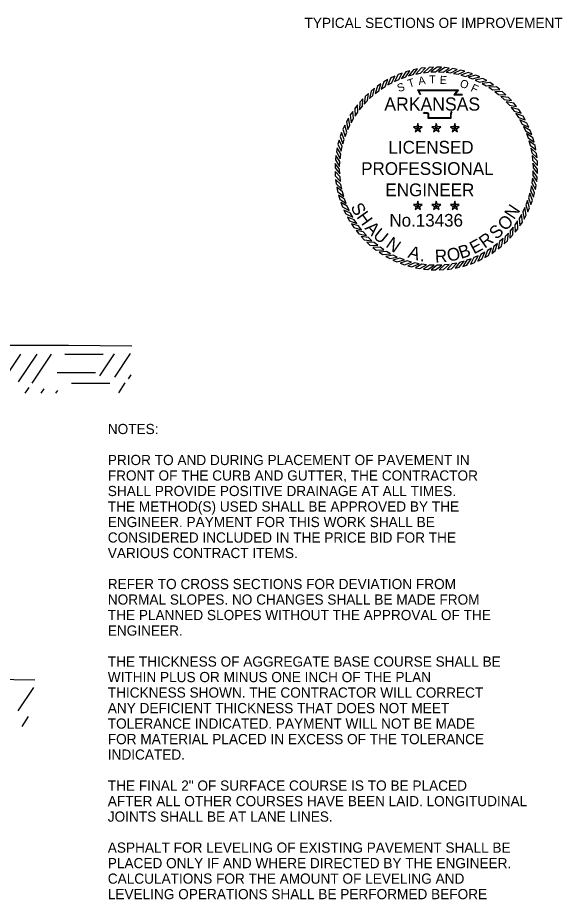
# Model space of a CAD drawing. Extents: x 1398183 to 1398373, y 1967240 to 1968889.
# Drawn here: x 1398304.3 to 1398336.4, y 1968370.3 to 1968422.2 of the extents above; entities that cross this region are included whole.
import ezdxf

# ---------------------------------------------------------------- set-up
doc = ezdxf.new("R2010")
doc.units = 0
for name, color, linetype in [('1', 7, 'Continuous'), ('19', 7, 'Continuous'), ('42', 7, 'Continuous'), ('9', 7, 'Continuous'), ('G-ANNO-SYMB', 7, 'Continuous')]:
    doc.layers.add(name, color=color, linetype=linetype)

msp = doc.modelspace()

# ---------------------------------------------------------------- linework, layer by layer
at = {"layer": '42'}
for points in [[(1398301.039, 1968402.895), (1398307.325, 1968402.895), (1398311.041, 1968402.844)], [(1398295.345, 1968383.252), (1398301.631, 1968383.252), (1398305.347, 1968383.202)]]:
    msp.add_lwpolyline(points, dxfattribs=at)
at = {"layer": '9'}
for p, q in [((1398304.494, 1968402.357), (1398303.471, 1968400.823)), ((1398305.446, 1968402.362), (1398304.361, 1968400.735)), ((1398306.306, 1968402.367), (1398305.159, 1968400.647)), ((1398309.358, 1968402.34), (1398307.096, 1968402.346)), ((1398310.004, 1968402.388), (1398309.143, 1968401.096)), ((1398310.956, 1968402.393), (1398310.033, 1968401.008)), ((1398308.919, 1968401.261), (1398306.657, 1968401.267)), ((1398310.985, 1968401.15), (1398310.831, 1968400.92)), ((1398304.975, 1968400.405), (1398304.748, 1968400.064)), ((1398305.865, 1968400.317), (1398305.7, 1968400.069)), ((1398306.663, 1968400.229), (1398306.56, 1968400.074)), ((1398309.757, 1968400.635), (1398307.495, 1968400.641)), ((1398310.647, 1968400.678), (1398310.259, 1968400.095)), ((1398305.262, 1968382.751), (1398304.339, 1968381.365)), ((1398304.953, 1968381.035), (1398304.564, 1968380.452))]:
    msp.add_line(p, q, dxfattribs=at)
at = {"layer": 'G-ANNO-SYMB'}
for points in [[(1398326.975, 1968418.906), (1398326.735, 1968418.814), (1398326.51, 1968418.416), (1398326.763, 1968418.53)], [(1398327.422, 1968419.046), (1398327.176, 1968418.973), (1398326.92, 1968418.594), (1398327.181, 1968418.688)], [(1398327.879, 1968419.15), (1398327.628, 1968419.097), (1398327.343, 1968418.739), (1398327.61, 1968418.813)], [(1398328.342, 1968419.218), (1398328.088, 1968419.185), (1398327.776, 1968418.851), (1398328.048, 1968418.903)], [(1398328.81, 1968419.25), (1398328.553, 1968419.237), (1398328.216, 1968418.928), (1398328.492, 1968418.959)], [(1398329.278, 1968419.245), (1398329.021, 1968419.252), (1398328.661, 1968418.971), (1398328.938, 1968418.98)], [(1398329.745, 1968419.203), (1398329.489, 1968419.231), (1398329.108, 1968418.978), (1398329.385, 1968418.965)], [(1398330.206, 1968419.125), (1398329.954, 1968419.172), (1398329.554, 1968418.951), (1398329.829, 1968418.916)], [(1398330.661, 1968419.011), (1398330.413, 1968419.078), (1398329.997, 1968418.888), (1398330.268, 1968418.832)], [(1398331.105, 1968418.861), (1398330.863, 1968418.948), (1398330.433, 1968418.791), (1398330.699, 1968418.714)], [(1398326.121, 1968418.523), (1398325.898, 1968418.395), (1398325.738, 1968417.967), (1398325.97, 1968418.119)], [(1398326.54, 1968418.731), (1398326.309, 1968418.621), (1398326.115, 1968418.207), (1398326.358, 1968418.34)], [(1398331.535, 1968418.678), (1398331.301, 1968418.782), (1398330.861, 1968418.66), (1398331.12, 1968418.562)], [(1398331.951, 1968418.46), (1398331.725, 1968418.583), (1398331.277, 1968418.496), (1398331.527, 1968418.378)], [(1398325.337, 1968418.011), (1398325.137, 1968417.85), (1398325.046, 1968417.402), (1398325.251, 1968417.588)], [(1398325.719, 1968418.282), (1398325.507, 1968418.137), (1398325.381, 1968417.698), (1398325.6, 1968417.868)], [(1398332.347, 1968418.211), (1398332.132, 1968418.352), (1398331.678, 1968418.3), (1398331.919, 1968418.163)], [(1398332.723, 1968417.932), (1398332.52, 1968418.089), (1398332.063, 1968418.073), (1398332.292, 1968417.917)], [(1398324.643, 1968417.383), (1398324.471, 1968417.193), (1398324.451, 1968416.736), (1398324.624, 1968416.952)], [(1398324.977, 1968417.711), (1398324.791, 1968417.534), (1398324.735, 1968417.081), (1398324.925, 1968417.283)], [(1398333.076, 1968417.624), (1398332.886, 1968417.796), (1398332.429, 1968417.816), (1398332.646, 1968417.643)], [(1398333.404, 1968417.289), (1398333.228, 1968417.476), (1398332.774, 1968417.531), (1398332.976, 1968417.342)], [(1398324.335, 1968417.03), (1398324.178, 1968416.827), (1398324.194, 1968416.37), (1398324.35, 1968416.599)], [(1398333.704, 1968416.93), (1398333.543, 1968417.13), (1398333.095, 1968417.221), (1398333.282, 1968417.016)], [(1398333.976, 1968416.548), (1398333.831, 1968416.76), (1398333.391, 1968416.886), (1398333.561, 1968416.667)], [(1398324.055, 1968416.654), (1398323.915, 1968416.439), (1398323.967, 1968415.985), (1398324.104, 1968416.226)], [(1398334.216, 1968416.146), (1398334.088, 1968416.368), (1398333.66, 1968416.528), (1398333.812, 1968416.297)], [(1398323.589, 1968415.842), (1398323.484, 1968415.608), (1398323.606, 1968415.167), (1398323.704, 1968415.427)], [(1398323.806, 1968416.257), (1398323.683, 1968416.032), (1398323.771, 1968415.583), (1398323.888, 1968415.834)], [(1398327.889, 1968415.662), (1398327.95, 1968415.747), (1398327.889, 1968415.935), (1398327.828, 1968415.747)], [(1398328.98, 1968415.662), (1398329.041, 1968415.747), (1398328.98, 1968415.935), (1398328.919, 1968415.747)], [(1398330.071, 1968415.662), (1398330.132, 1968415.747), (1398330.071, 1968415.935), (1398330.01, 1968415.747)], [(1398334.424, 1968415.726), (1398334.314, 1968415.958), (1398333.9, 1968416.151), (1398334.034, 1968415.908)], [(1398323.405, 1968415.411), (1398323.319, 1968415.17), (1398323.475, 1968414.74), (1398323.553, 1968415.006)], [(1398327.889, 1968415.662), (1398327.828, 1968415.747), (1398327.63, 1968415.747), (1398327.79, 1968415.63)], [(1398327.889, 1968415.662), (1398327.79, 1968415.63), (1398327.729, 1968415.442), (1398327.889, 1968415.558)], [(1398327.889, 1968415.662), (1398327.988, 1968415.63), (1398328.148, 1968415.747), (1398327.95, 1968415.747)], [(1398327.889, 1968415.662), (1398327.889, 1968415.558), (1398328.049, 1968415.442), (1398327.988, 1968415.63)], [(1398328.98, 1968415.662), (1398328.919, 1968415.747), (1398328.721, 1968415.747), (1398328.881, 1968415.63)], [(1398328.98, 1968415.662), (1398328.881, 1968415.63), (1398328.82, 1968415.442), (1398328.98, 1968415.558)], [(1398328.98, 1968415.662), (1398329.079, 1968415.63), (1398329.239, 1968415.747), (1398329.041, 1968415.747)], [(1398328.98, 1968415.662), (1398328.98, 1968415.558), (1398329.14, 1968415.442), (1398329.079, 1968415.63)], [(1398330.071, 1968415.662), (1398330.01, 1968415.747), (1398329.812, 1968415.747), (1398329.972, 1968415.63)], [(1398330.071, 1968415.662), (1398329.972, 1968415.63), (1398329.911, 1968415.442), (1398330.071, 1968415.558)], [(1398330.071, 1968415.662), (1398330.17, 1968415.63), (1398330.33, 1968415.747), (1398330.132, 1968415.747)], [(1398330.071, 1968415.662), (1398330.071, 1968415.558), (1398330.231, 1968415.442), (1398330.17, 1968415.63)], [(1398334.599, 1968415.292), (1398334.508, 1968415.531), (1398334.11, 1968415.756), (1398334.224, 1968415.504)], [(1398334.739, 1968414.845), (1398334.667, 1968415.091), (1398334.288, 1968415.346), (1398334.382, 1968415.086)], [(1398323.256, 1968414.967), (1398323.189, 1968414.72), (1398323.378, 1968414.303), (1398323.434, 1968414.575)], [(1398334.843, 1968414.388), (1398334.791, 1968414.639), (1398334.433, 1968414.924), (1398334.506, 1968414.656)], [(1398323.141, 1968414.513), (1398323.094, 1968414.261), (1398323.316, 1968413.861), (1398323.35, 1968414.136)], [(1398334.912, 1968413.924), (1398334.879, 1968414.179), (1398334.544, 1968414.491), (1398334.596, 1968414.219)], [(1398323.063, 1968414.051), (1398323.036, 1968413.796), (1398323.288, 1968413.415), (1398323.301, 1968413.692)], [(1398334.944, 1968413.457), (1398334.931, 1968413.713), (1398334.622, 1968414.05), (1398334.652, 1968413.775)], [(1398323.022, 1968413.584), (1398323.014, 1968413.328), (1398323.296, 1968412.968), (1398323.287, 1968413.245)], [(1398334.939, 1968412.989), (1398334.946, 1968413.245), (1398334.664, 1968413.605), (1398334.673, 1968413.328)], [(1398323.017, 1968413.116), (1398323.029, 1968412.86), (1398323.338, 1968412.523), (1398323.308, 1968412.798)], [(1398334.819, 1968412.06), (1398334.866, 1968412.312), (1398334.644, 1968412.712), (1398334.61, 1968412.437)], [(1398334.897, 1968412.522), (1398334.924, 1968412.777), (1398334.672, 1968413.158), (1398334.659, 1968412.882)], [(1398323.048, 1968412.649), (1398323.081, 1968412.394), (1398323.416, 1968412.082), (1398323.364, 1968412.355)], [(1398323.117, 1968412.185), (1398323.169, 1968411.934), (1398323.527, 1968411.65), (1398323.454, 1968411.917)], [(1398334.704, 1968411.606), (1398334.771, 1968411.854), (1398334.582, 1968412.27), (1398334.526, 1968411.998)], [(1398323.221, 1968411.729), (1398323.293, 1968411.482), (1398323.672, 1968411.227), (1398323.579, 1968411.488)], [(1398334.555, 1968411.162), (1398334.641, 1968411.404), (1398334.485, 1968411.833), (1398334.407, 1968411.567)], [(1398323.361, 1968411.282), (1398323.452, 1968411.042), (1398323.85, 1968410.817), (1398323.736, 1968411.069)], [(1398327.889, 1968411.094), (1398327.828, 1968411.178), (1398327.63, 1968411.178), (1398327.79, 1968411.062)], [(1398327.889, 1968411.094), (1398327.95, 1968411.178), (1398327.889, 1968411.367), (1398327.828, 1968411.178)], [(1398327.889, 1968411.094), (1398327.988, 1968411.062), (1398328.148, 1968411.178), (1398327.95, 1968411.178)], [(1398328.98, 1968411.094), (1398328.919, 1968411.178), (1398328.721, 1968411.178), (1398328.881, 1968411.062)], [(1398328.98, 1968411.094), (1398329.041, 1968411.178), (1398328.98, 1968411.367), (1398328.919, 1968411.178)], [(1398328.98, 1968411.094), (1398329.079, 1968411.062), (1398329.239, 1968411.178), (1398329.041, 1968411.178)], [(1398330.071, 1968411.094), (1398330.01, 1968411.178), (1398329.812, 1968411.178), (1398329.972, 1968411.062)], [(1398330.071, 1968411.094), (1398330.132, 1968411.178), (1398330.071, 1968411.367), (1398330.01, 1968411.178)], [(1398330.071, 1968411.094), (1398330.17, 1968411.062), (1398330.33, 1968411.178), (1398330.132, 1968411.178)], [(1398334.371, 1968410.731), (1398334.476, 1968410.965), (1398334.354, 1968411.406), (1398334.256, 1968411.147)], [(1398323.536, 1968410.847), (1398323.646, 1968410.615), (1398324.06, 1968410.422), (1398323.926, 1968410.665)], [(1398327.889, 1968411.094), (1398327.79, 1968411.062), (1398327.729, 1968410.873), (1398327.889, 1968410.99)], [(1398327.889, 1968411.094), (1398327.889, 1968410.99), (1398328.049, 1968410.873), (1398327.988, 1968411.062)], [(1398328.98, 1968411.094), (1398328.881, 1968411.062), (1398328.82, 1968410.873), (1398328.98, 1968410.99)], [(1398328.98, 1968411.094), (1398328.98, 1968410.99), (1398329.14, 1968410.873), (1398329.079, 1968411.062)], [(1398330.071, 1968411.094), (1398329.972, 1968411.062), (1398329.911, 1968410.873), (1398330.071, 1968410.99)], [(1398330.071, 1968411.094), (1398330.071, 1968410.99), (1398330.231, 1968410.873), (1398330.17, 1968411.062)], [(1398333.905, 1968409.919), (1398334.045, 1968410.134), (1398333.993, 1968410.588), (1398333.856, 1968410.348)], [(1398334.154, 1968410.316), (1398334.277, 1968410.541), (1398334.19, 1968410.99), (1398334.072, 1968410.739)], [(1398323.744, 1968410.427), (1398323.872, 1968410.205), (1398324.3, 1968410.045), (1398324.148, 1968410.276)], [(1398333.625, 1968409.543), (1398333.782, 1968409.746), (1398333.766, 1968410.203), (1398333.61, 1968409.974)], [(1398323.984, 1968410.025), (1398324.129, 1968409.814), (1398324.569, 1968409.687), (1398324.399, 1968409.906)], [(1398324.256, 1968409.643), (1398324.417, 1968409.444), (1398324.865, 1968409.352), (1398324.678, 1968409.557)], [(1398333.317, 1968409.19), (1398333.49, 1968409.381), (1398333.509, 1968409.837), (1398333.336, 1968409.621)], [(1398324.556, 1968409.284), (1398324.732, 1968409.097), (1398325.186, 1968409.042), (1398324.984, 1968409.231)], [(1398332.623, 1968408.562), (1398332.823, 1968408.723), (1398332.914, 1968409.171), (1398332.709, 1968408.985)], [(1398332.983, 1968408.863), (1398333.169, 1968409.039), (1398333.225, 1968409.493), (1398333.035, 1968409.291)], [(1398324.884, 1968408.949), (1398325.074, 1968408.777), (1398325.531, 1968408.757), (1398325.314, 1968408.93)], [(1398325.237, 1968408.641), (1398325.44, 1968408.485), (1398325.897, 1968408.5), (1398325.668, 1968408.656)], [(1398331.839, 1968408.05), (1398332.062, 1968408.178), (1398332.222, 1968408.607), (1398331.99, 1968408.454)], [(1398332.241, 1968408.291), (1398332.453, 1968408.436), (1398332.579, 1968408.875), (1398332.36, 1968408.705)], [(1398325.613, 1968408.362), (1398325.828, 1968408.222), (1398326.282, 1968408.273), (1398326.041, 1968408.411)], [(1398326.009, 1968408.113), (1398326.235, 1968407.99), (1398326.684, 1968408.077), (1398326.433, 1968408.195)], [(1398326.425, 1968407.896), (1398326.659, 1968407.791), (1398327.099, 1968407.913), (1398326.84, 1968408.011)], [(1398330.985, 1968407.668), (1398331.225, 1968407.759), (1398331.45, 1968408.157), (1398331.197, 1968408.043)], [(1398331.42, 1968407.842), (1398331.651, 1968407.952), (1398331.845, 1968408.367), (1398331.602, 1968408.233)], [(1398326.855, 1968407.712), (1398327.097, 1968407.626), (1398327.527, 1968407.782), (1398327.261, 1968407.859)], [(1398327.299, 1968407.562), (1398327.547, 1968407.495), (1398327.963, 1968407.685), (1398327.692, 1968407.741)], [(1398327.754, 1968407.448), (1398328.006, 1968407.401), (1398328.406, 1968407.622), (1398328.131, 1968407.657)], [(1398328.216, 1968407.37), (1398328.471, 1968407.342), (1398328.852, 1968407.595), (1398328.575, 1968407.608)], [(1398328.682, 1968407.328), (1398328.939, 1968407.321), (1398329.299, 1968407.602), (1398329.022, 1968407.594)], [(1398329.151, 1968407.323), (1398329.407, 1968407.336), (1398329.744, 1968407.645), (1398329.468, 1968407.614)], [(1398329.618, 1968407.355), (1398329.872, 1968407.388), (1398330.184, 1968407.722), (1398329.912, 1968407.67)], [(1398330.081, 1968407.423), (1398330.332, 1968407.476), (1398330.617, 1968407.834), (1398330.35, 1968407.761)], [(1398330.538, 1968407.528), (1398330.784, 1968407.6), (1398331.04, 1968407.979), (1398330.779, 1968407.885)]]:
    msp.add_lwpolyline(points, close=True, dxfattribs=at)
for points in [[(1398328.024, 1968417.617), (1398327.885, 1968417.918), (1398330.292, 1968417.919), (1398330.09, 1968417.667), (1398330.254, 1968417.669), (1398330.391, 1968417.67), (1398330.527, 1968417.656)], [(1398328.059, 1968417.633), (1398327.945, 1968417.88), (1398330.212, 1968417.881), (1398330.011, 1968417.627), (1398330.254, 1968417.631), (1398330.389, 1968417.632), (1398330.523, 1968417.618)], [(1398329.912, 1968416.608), (1398329.871, 1968416.575), (1398329.858, 1968416.525), (1398329.844, 1968416.4), (1398329.844, 1968416.234), (1398328.501, 1968416.234), (1398328.501, 1968416.458), (1398328.501, 1968416.508), (1398328.446, 1968416.525), (1398328.255, 1968416.525), (1398328.221, 1968416.577)], [(1398329.888, 1968416.638), (1398329.838, 1968416.597), (1398329.82, 1968416.532), (1398329.806, 1968416.402), (1398329.806, 1968416.272), (1398328.539, 1968416.272), (1398328.539, 1968416.458), (1398328.539, 1968416.536), (1398328.452, 1968416.563), (1398328.276, 1968416.563), (1398328.253, 1968416.598)]]:
    msp.add_lwpolyline(points, dxfattribs=at)

# ---------------------------------------------------------------- texts
at = {"layer": '1'}
msp.add_text('TYPICAL SECTIONS OF IMPROVEMENT', height=0.6, dxfattribs=at).set_placement((1398321.219, 1968421.56))
at = {"layer": '19'}
for s, p in [('NOTES:', (1398309.634, 1968397.659)), ('PRIOR TO AND DURING PLACEMENT OF PAVEMENT IN', (1398309.634, 1968395.834)), ('FRONT OF THE CURB AND GUTTER, THE CONTRACTOR', (1398309.634, 1968394.922)), ('SHALL PROVIDE POSITIVE DRAINAGE AT ALL TIMES.', (1398309.634, 1968394.009)), ('THE METHOD(S) USED SHALL BE APPROVED BY THE', (1398309.634, 1968393.097)), ('ENGINEER. PAYMENT FOR THIS WORK SHALL BE', (1398309.634, 1968392.184)), ('CONSIDERED INCLUDED IN THE PRICE BID FOR THE', (1398309.634, 1968391.272)), ('VARIOUS CONTRACT ITEMS.', (1398309.634, 1968390.359)), ('REFER TO CROSS SECTIONS FOR DEVIATION FROM', (1398309.634, 1968388.534)), ('NORMAL SLOPES. NO CHANGES SHALL BE MADE FROM ', (1398309.634, 1968387.622)), ('THE PLANNED SLOPES WITHOUT THE APPROVAL OF THE', (1398309.634, 1968386.709)), ('ENGINEER.', (1398309.634, 1968385.797)), ('THE THICKNESS OF AGGREGATE BASE COURSE SHALL BE', (1398309.634, 1968383.972)), ('WITHIN PLUS OR MINUS ONE INCH OF THE PLAN ', (1398309.634, 1968383.059)), ('THICKNESS SHOWN. THE CONTRACTOR WILL CORRECT', (1398309.634, 1968382.147)), ('ANY DEFICIENT THICKNESS THAT DOES NOT MEET', (1398309.634, 1968381.234)), ('TOLERANCE INDICATED. PAYMENT WILL NOT BE MADE', (1398309.634, 1968380.322)), ('FOR MATERIAL PLACED IN EXCESS OF THE TOLERANCE', (1398309.634, 1968379.409)), ('INDICATED.', (1398309.634, 1968378.497)), ('THE FINAL 2" OF SURFACE COURSE IS TO BE PLACED', (1398309.634, 1968376.672)), ('AFTER ALL OTHER COURSES HAVE BEEN LAID. LONGITUDINAL', (1398309.634, 1968375.759)), ('JOINTS SHALL BE AT LANE LINES.', (1398309.634, 1968374.847)), ('ASPHALT FOR LEVELING OF EXISTING PAVEMENT SHALL BE', (1398309.634, 1968373.022)), ('PLACED ONLY IF AND WHERE DIRECTED BY THE ENGINEER.', (1398309.634, 1968372.109)), ('CALCULATIONS FOR THE AMOUNT OF LEVELING AND', (1398309.634, 1968371.197)), ('LEVELING OPERATIONS SHALL BE PERFORMED BEFORE ', (1398309.634, 1968370.284))]:
    msp.add_text(s, height=0.6, dxfattribs=at).set_placement(p)
at = {"layer": 'G-ANNO-SYMB'}
for s, height, rotation, p in [('T', 0.475, 16.9015, (1398327.375, 1968418.045)), ('A', 0.475, 8.6788, (1398327.951, 1968418.196)), ('T', 0.475, 1.4789, (1398328.564, 1968418.29)), ('E', 0.475, 356.672, (1398329.171, 1968418.276)), ('O', 0.475, 341.2218, (1398330.324, 1968418.113)), ('S', 0.475, 19.7726, (1398326.771, 1968417.774)), ('F', 0.475, 335.3628, (1398330.964, 1968417.863)), ('S', 0.75, 298.1636, (1398323.912, 1968411.027)), ('N', 0.75, 56.1007, (1398333.554, 1968410.243)), ('H', 0.75, 305.619, (1398324.254, 1968410.439)), ('A', 0.75, 313.4472, (1398324.73, 1968409.754)), ('O', 0.75, 44.7757, (1398333.033, 1968409.568)), ('U', 0.75, 320.9026, (1398325.198, 1968409.265)), ('S', 0.75, 43.4878, (1398332.518, 1968409.07)), ('N', 0.75, 324.9326, (1398325.954, 1968408.707)), ('E', 0.75, 27.8315, (1398331.194, 1968408.229)), ('R', 0.75, 35.6597, (1398331.828, 1968408.561)), ('A', 0.75, 343.0991, (1398327.261, 1968408.063)), ('R', 0.75, 3.2287, (1398328.918, 1968407.75)), ('O', 0.75, 11.4296, (1398329.685, 1968407.798)), ('B', 0.75, 18.885, (1398330.437, 1968407.958)), ('.', 0.75, 351.3, (1398327.998, 1968407.845))]:
    msp.add_text(s, height=height, rotation=rotation, dxfattribs=at).set_placement(p)
for s, height, p in [('ARKANSAS', 0.7747, (1398325.918, 1968416.695)), ('LICENSED', 0.75, (1398326.159, 1968414.166)), ('PROFESSIONAL', 0.75, (1398324.551, 1968412.912)), ('ENGINEER', 0.75, (1398325.98, 1968411.657)), ('No.13436', 0.747, (1398326.217, 1968409.869))]:
    msp.add_text(s, height=height, dxfattribs=at).set_placement(p)

doc.saveas('drawing.dxf')
